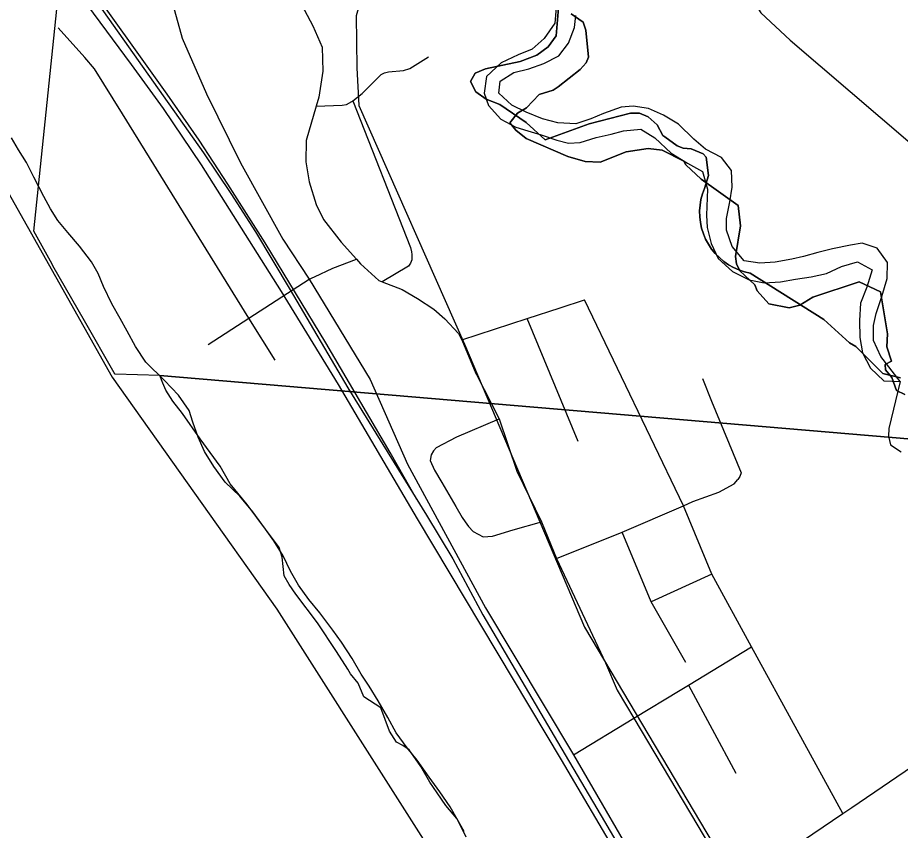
# Model space of a CAD drawing. Extents: x 0 to 34, y 0 to 22.
# Drawn here: x 2.736 to 3.46, y 17.418 to 18.084 of the extents above; entities that cross this region are included whole.
import ezdxf

# ---------------------------------------------------------------- set-up
doc = ezdxf.new("R2010")
doc.units = 0
for name, color, linetype in [('GM_X_City_Street', 7, 'Continuous'), ('GM_X_Corporation', 7, 'Continuous'), ('GM_X_County_Road', 7, 'Continuous'), ('GM_X_Major_River', 7, 'Continuous'), ('GM_X_Minor_River', 7, 'Continuous'), ('GM_X_Rail_Line', 7, 'Continuous'), ('GM_X_US_Route', 7, 'Continuous')]:
    doc.layers.add(name, color=color, linetype=linetype)

msp = doc.modelspace()

# ---------------------------------------------------------------- linework, layer by layer
at = {"layer": 'GM_X_City_Street'}
for p, q in [((3.19527, 17.73663), (3.1535, 17.83756)), ((3.30496, 17.62792), (3.25511, 17.60518)), ((3.28599, 17.53706), (3.32483, 17.46486))]:
    msp.add_line(p, q, dxfattribs=at)
for points in [[(2.94663, 17.8033), (2.92529, 17.83778), (2.82161, 18.00529), (2.79868, 18.04232), (2.79054, 18.05162), (2.76871, 18.07601)], [(2.98035, 18.01169), (3.00165, 18.0125), (3.00517, 18.01298), (3.00967, 18.01536), (3.01053, 18.01604), (3.01816, 18.02202), (3.0189, 18.02276), (3.03367, 18.03763), (3.03634, 18.03912), (3.03978, 18.03978), (3.05194, 18.04104), (3.05728, 18.04244), (3.07266, 18.05198)], [(3.01053, 18.01604), (3.05786, 17.89584), (3.05872, 17.89223), (3.05886, 17.89001), (3.05877, 17.88557), (3.05789, 17.88289), (3.05609, 17.88041), (3.03457, 17.86761)], [(2.89193, 17.81625), (2.92529, 17.83778), (2.97474, 17.86971), (2.97896, 17.87173), (2.99417, 17.87898), (3.01344, 17.88613)], [(3.09997, 17.82017), (3.1535, 17.83756), (3.18049, 17.84634), (3.20062, 17.85288)], [(3.41245, 17.43175), (3.33759, 17.56837), (3.30496, 17.62792), (3.28186, 17.68389), (3.20062, 17.85288)], [(3.29742, 17.78852), (3.3046, 17.76969), (3.32903, 17.71093), (3.3279, 17.70803), (3.32629, 17.70562)], [(3.07918, 17.7317), (3.09576, 17.74055), (3.13053, 17.75536)], [(3.07918, 17.7317), (3.0766, 17.72896), (3.07468, 17.7259), (3.07387, 17.72123), (3.07741, 17.71335), (3.08337, 17.70304), (3.09512, 17.68356), (3.10027, 17.67455), (3.10268, 17.67084), (3.10542, 17.66698), (3.10929, 17.66296), (3.1175, 17.65861), (3.12506, 17.65909), (3.14213, 17.66425), (3.1653, 17.67101)], [(3.17754, 17.64074), (3.23147, 17.66231), (3.28186, 17.68389), (3.28942, 17.68743), (3.31084, 17.69531), (3.32323, 17.70207), (3.32629, 17.70562)], [(3.28359, 17.55564), (3.25511, 17.60518), (3.23147, 17.66231)], [(3.19152, 17.47974), (3.2411, 17.50982), (3.27916, 17.53292), (3.28599, 17.53706), (3.33759, 17.56837)], [(3.3718, 17.40414), (3.41245, 17.43175), (3.41976, 17.43671), (3.47572, 17.47471)]]:
    msp.add_lwpolyline(points, dxfattribs=at)
at = {"layer": 'GM_X_Corporation'}
for points in [[(8.9, 20.9), (2.1, 20.9), (2.1, 18.76971), (2.21642, 18.66028), (2.30237, 18.56376), (2.45308, 18.37223), (2.50911, 18.27571), (2.59436, 18.15696), (2.6477, 18.08266), (2.81292, 17.78953), (2.94824, 17.59935), (3.25287, 17.12078), (3.35353, 16.92928), (3.4766, 16.73665)], [(3.45971, 17.78883), (3.44525, 17.79261), (3.42314, 17.81475), (3.41783, 17.81759), (3.39686, 17.83689), (3.33634, 17.87475), (3.3317, 17.87585), (3.3272, 17.87738), (3.32285, 17.87932), (3.31871, 17.88166), (3.3148, 17.88438), (3.31116, 17.88746), (3.30783, 17.89086), (3.30484, 17.89455), (3.3022, 17.89852), (3.29994, 17.90271), (3.29809, 17.90709), (3.29666, 17.91163), (3.29566, 17.91629), (3.2951, 17.92101), (3.29498, 17.92577), (3.29532, 17.93052), (3.29609, 17.93522), (3.2973, 17.93982), (3.29894, 17.94429), (3.30223, 17.95481), (3.30041, 17.96985), (3.29793, 17.97246), (3.28816, 17.97659), (3.28137, 17.97725), (3.27663, 17.97916), (3.26655, 17.98651), (3.26484, 17.98775), (3.26013, 17.9964), (3.25264, 18.00279), (3.24579, 18.00604), (3.23822, 18.00597), (3.20447, 17.9973), (3.16822, 17.98393), (3.15274, 17.99816), (3.13105, 18.01308), (3.11994, 18.01744), (3.11128, 18.02355), (3.10698, 18.03199), (3.11094, 18.03867), (3.11934, 18.04216), (3.14766, 18.04828), (3.1613, 18.05345), (3.17063, 18.06027), (3.17716, 18.06926), (3.17958, 18.09555)], [(3.17957, 18.09546), (3.17716, 18.06926), (3.17063, 18.06027), (3.1613, 18.05345), (3.14766, 18.04828), (3.11934, 18.04216), (3.11094, 18.03867), (3.10698, 18.03199), (3.11128, 18.02355), (3.11994, 18.01744), (3.13105, 18.01308), (3.15274, 17.99816), (3.16822, 17.98393), (3.20447, 17.9973), (3.23822, 18.00597), (3.24579, 18.00604), (3.25264, 18.00279), (3.26013, 17.9964), (3.26484, 17.98775), (3.26655, 17.98651), (3.27663, 17.97916), (3.28137, 17.97725), (3.28816, 17.97659), (3.29793, 17.97246), (3.30041, 17.96985), (3.30223, 17.95481), (3.29894, 17.94429), (3.2973, 17.93982), (3.29609, 17.93522), (3.29532, 17.93052), (3.29498, 17.92577), (3.2951, 17.92101), (3.29566, 17.91629), (3.29666, 17.91163), (3.29809, 17.90709), (3.29994, 17.90271), (3.3022, 17.89852), (3.30484, 17.89455), (3.30783, 17.89086), (3.31116, 17.88746), (3.3148, 17.88438), (3.31871, 17.88166), (3.32285, 17.87932), (3.3272, 17.87738), (3.3317, 17.87585), (3.33634, 17.87475), (3.39686, 17.83689), (3.41783, 17.81759), (3.42314, 17.81475), (3.44525, 17.79261), (3.45971, 17.78883)], [(2.6477, 18.08266), (2.81293, 17.78953), (2.94824, 17.59935), (3.25287, 17.12078)], [(2.6477, 18.08266), (2.81292, 17.78953), (2.94824, 17.59935), (3.25287, 17.12078)], [(3.18949, 18.08747), (3.19958, 18.08041), (3.20172, 18.0739), (3.20391, 18.05181), (3.20191, 18.04728), (3.19686, 18.04169), (3.17902, 18.02739), (3.17488, 18.02467), (3.16341, 18.02111), (3.15294, 18.01031), (3.14564, 18.0059), (3.1394, 17.99805), (3.1442, 17.99186), (3.15279, 17.98522), (3.187, 17.97043), (3.20096, 17.96633), (3.21347, 17.96569), (3.23474, 17.97412), (3.25279, 17.97702), (3.26415, 17.97563), (3.28216, 17.96651), (3.28362, 17.96344), (3.29627, 17.95177), (3.32655, 17.93022), (3.32847, 17.91345), (3.32452, 17.88831), (3.32515, 17.88235), (3.32807, 17.87658), (3.34035, 17.8653), (3.34214, 17.86032), (3.35177, 17.84947), (3.3685, 17.84627), (3.37718, 17.84855), (3.38794, 17.85517), (3.42577, 17.86768), (3.44343, 17.85932), (3.44915, 17.82498), (3.44854, 17.81435), (3.45246, 17.80248), (3.4471, 17.79994), (3.44738, 17.79537), (3.45256, 17.78917), (3.45651, 17.77845), (3.46332, 17.77528)], [(3.46332, 17.77528), (3.45651, 17.77845), (3.45256, 17.78917), (3.44738, 17.79537), (3.4471, 17.79994), (3.45246, 17.80248), (3.44854, 17.81435), (3.44915, 17.82498), (3.44343, 17.85932), (3.42577, 17.86768), (3.38794, 17.85517), (3.37718, 17.84855), (3.3685, 17.84627), (3.35177, 17.84947), (3.34214, 17.86032), (3.34035, 17.8653), (3.32807, 17.87658), (3.32515, 17.88235), (3.32452, 17.88831), (3.32847, 17.91345), (3.32655, 17.93022), (3.29627, 17.95177), (3.28362, 17.96344), (3.28216, 17.96651), (3.26415, 17.97563), (3.25279, 17.97702), (3.23474, 17.97412), (3.21347, 17.96569), (3.20096, 17.96633), (3.187, 17.97043), (3.15279, 17.98522), (3.1442, 17.99186), (3.1394, 17.99805), (3.14564, 18.0059), (3.15294, 18.01031), (3.16341, 18.02111), (3.17488, 18.02467), (3.17902, 18.02739), (3.19686, 18.04169), (3.20191, 18.04728), (3.20391, 18.05181), (3.20172, 18.0739), (3.19958, 18.08041), (3.18949, 18.08747)], [(3.10172, 17.41702), (3.09592, 17.42777), (3.08671, 17.43822), (3.07976, 17.44862), (3.07354, 17.45748), (3.06627, 17.47016), (3.05676, 17.48403), (3.05154, 17.48757), (3.0463, 17.49035), (3.04045, 17.4992), (3.03334, 17.51832), (3.01954, 17.52737), (3.01489, 17.53847), (3.00863, 17.54619), (3.00646, 17.55004), (2.99696, 17.56466), (2.98162, 17.58814), (2.96363, 17.61169), (2.95813, 17.61941), (2.95414, 17.6267), (2.95262, 17.64189), (2.95016, 17.6499), (2.93878, 17.66496), (2.92374, 17.68502), (2.90975, 17.70203), (2.90178, 17.71662), (2.88527, 17.73899), (2.87062, 17.75981), (2.86291, 17.76985), (2.85706, 17.7787), (2.85455, 17.78444), (2.85206, 17.79095), (3.74353, 17.7155)]]:
    msp.add_lwpolyline(points, dxfattribs=at)
msp.add_lwpolyline([(3.83784, 18.69596), (3.74353, 17.7155), (2.85206, 17.79095), (2.81544, 17.79185), (2.81474, 17.7929), (2.79023, 17.83577), (2.76448, 17.88081), (2.76376, 17.88207), (2.74886, 17.9091), (2.84289, 18.81667)], close=True, dxfattribs=at)
at = {"layer": 'GM_X_County_Road'}
for points in [[(3.29588, 18.15597), (3.33592, 18.10282), (3.3453, 18.08808), (3.36921, 18.06567), (3.46768, 17.9816), (3.48571, 17.96469), (3.51251, 17.938), (3.53596, 17.9132), (3.55103, 17.89727)], [(2.96617, 18.09948), (2.97759, 18.07746), (2.98536, 18.06012), (2.98585, 18.04035), (2.9825, 18.01918), (2.98035, 18.01169), (2.97224, 17.98343), (2.97205, 17.96596), (2.97454, 17.94954), (2.98038, 17.93112), (2.98643, 17.91877), (3.00098, 17.90007), (3.01344, 17.88613), (3.01671, 17.88247), (3.0318, 17.86869), (3.03457, 17.86761), (3.05089, 17.86124), (3.06354, 17.854), (3.07696, 17.84524), (3.08592, 17.83723), (3.0971, 17.82519), (3.09997, 17.82017), (3.11151, 17.79253), (3.11197, 17.79163)], [(3.11197, 17.79163), (3.13053, 17.75536), (3.14495, 17.71242), (3.1653, 17.67101), (3.17754, 17.64074), (3.21773, 17.55534), (3.22747, 17.53276), (3.2411, 17.50982), (3.39163, 17.25661), (3.39949, 17.24914), (3.40842, 17.24136), (3.41436, 17.23554), (3.42396, 17.22396), (3.43737, 17.20055), (3.44031, 17.19541)]]:
    msp.add_lwpolyline(points, dxfattribs=at)
at = {"layer": 'GM_X_Major_River'}
for points in [[(2.85585, 17.78664), (2.84055, 17.80169), (2.83221, 17.81449), (2.82539, 17.82724), (2.81964, 17.83768), (2.8128, 17.84968), (2.80603, 17.86395), (2.80142, 17.87435), (2.79602, 17.88402), (2.78617, 17.89687), (2.77665, 17.90819), (2.7686, 17.91794), (2.76244, 17.92763), (2.75706, 17.93768), (2.74882, 17.95352), (2.74274, 17.96549), (2.73623, 17.97595), (2.73045, 17.98563)], [(3.10335, 17.41222), (3.09711, 17.42523), (3.09047, 17.4371), (3.08194, 17.44938), (3.07303, 17.46167), (3.06338, 17.47549), (3.05519, 17.48549), (3.0459, 17.49778), (3.03927, 17.51041), (3.03114, 17.52421), (3.02375, 17.53609), (3.01745, 17.54606), (3.01007, 17.55871), (3.00117, 17.57214), (2.99412, 17.58211), (2.98335, 17.59633), (2.97441, 17.6071), (2.96587, 17.61901), (2.95923, 17.6305), (2.95336, 17.64312), (2.94558, 17.65539), (2.93891, 17.66499), (2.92851, 17.6792), (2.91771, 17.69189), (2.90575, 17.70347), (2.89647, 17.71615), (2.8887, 17.72842), (2.88357, 17.74027), (2.87921, 17.75248), (2.87633, 17.76202), (2.86742, 17.77469), (2.85585, 17.78664)]]:
    msp.add_lwpolyline(points, dxfattribs=at)
at = {"layer": 'GM_X_Minor_River'}
for points in [[(3.17732, 18.09263), (3.17616, 18.07975), (3.16741, 18.0671), (3.15764, 18.05828), (3.14611, 18.05369), (3.13224, 18.04728), (3.12011, 18.03588), (3.11817, 18.02226), (3.12166, 18.01226), (3.13194, 18.00093), (3.14427, 17.99446), (3.15405, 17.9915), (3.16495, 17.98812), (3.17774, 17.98392), (3.18753, 17.98134), (3.19703, 17.9818), (3.21008, 17.98596), (3.22231, 17.98862), (3.23265, 17.99134), (3.24674, 17.99281), (3.25829, 17.98561), (3.27157, 17.97303), (3.28499, 17.96502)], [(3.45941, 17.78593), (3.44372, 17.80656), (3.43767, 17.81967), (3.43767, 17.83183), (3.43988, 17.84164), (3.44449, 17.85556), (3.44874, 17.87025), (3.44916, 17.88354), (3.44078, 17.8952), (3.42838, 17.89939), (3.41884, 17.89778), (3.40394, 17.89482), (3.39207, 17.89177), (3.38019, 17.88834), (3.37064, 17.88635), (3.35689, 17.88374), (3.34433, 17.88299), (3.33148, 17.88491), (3.32159, 17.89661), (3.31707, 17.91005), (3.31699, 17.91956), (3.31969, 17.93316), (3.32159, 17.94526), (3.32126, 17.95895), (3.31285, 17.96947), (3.29977, 17.97634), (3.29016, 17.98462), (3.27763, 17.99679), (3.26533, 18.00439), (3.25297, 18.00972), (3.24049, 18.01162), (3.23059, 18.01079), (3.216, 18.00554), (3.20562, 18.0013), (3.19334, 17.99712), (3.17855, 17.99796), (3.16613, 18.00139), (3.15262, 18.00674), (3.14103, 18.01243), (3.13032, 18.02226), (3.13139, 18.03211), (3.14263, 18.03936), (3.15487, 18.0424), (3.16715, 18.04658), (3.17951, 18.05304), (3.18743, 18.06343), (3.19238, 18.0762), (3.19345, 18.08605)], [(3.28499, 17.96502), (3.29731, 17.95817), (3.30141, 17.94361), (3.30075, 17.92234), (3.30119, 17.91207), (3.30458, 17.89904), (3.31027, 17.8867), (3.32209, 17.87608), (3.33555, 17.8692), (3.34801, 17.86691), (3.36132, 17.86764), (3.37354, 17.86992), (3.38652, 17.8718), (3.39913, 17.87445), (3.41146, 17.88015), (3.42449, 17.88393), (3.43643, 17.87748), (3.43219, 17.86316), (3.42685, 17.85003), (3.42603, 17.83599), (3.42635, 17.82192), (3.42862, 17.80931), (3.43507, 17.79694), (3.44613, 17.78634), (3.45941, 17.78593)], [(3.45941, 17.78593), (3.45034, 17.74745), (3.44984, 17.74099), (3.45163, 17.73412), (3.4603, 17.72826)]]:
    msp.add_lwpolyline(points, dxfattribs=at)
at = {"layer": 'GM_X_Rail_Line'}
for points in [[(2.1, 18.98054), (2.18479, 18.94975), (2.35922, 18.83833), (2.50145, 18.75127), (2.6158, 18.69072), (2.7269, 18.63117), (2.78928, 18.61234), (2.86626, 18.56595), (2.96588, 18.5014), (3.05814, 18.43485), (3.11797, 18.39213), (3.12988, 18.33218), (3.13125, 18.28701), (3.09119, 18.20876), (3.02799, 18.1378), (3.0132, 18.0857), (3.01376, 18.04308), (3.01544, 18.0122), (3.10201, 17.81666), (3.20062, 17.58449), (3.39519, 17.25696), (3.42056, 17.22884), (3.49934, 17.09094)], [(3.06304, 17.68914), (3.04124, 17.72779), (2.98834, 17.81751), (2.93845, 17.89951), (2.90801, 17.9478), (2.88446, 17.98368), (2.85808, 18.02154), (2.78753, 18.12043), (2.72145, 18.21253), (2.66793, 18.28285), (2.66174, 18.29111), (2.59642, 18.36189), (2.53306, 18.428), (2.44098, 18.52057)], [(2.44652, 18.50479), (2.48303, 18.46635), (2.51767, 18.42914), (2.55751, 18.38714), (2.62472, 18.31536), (2.64089, 18.29764), (2.64957, 18.28693), (2.65934, 18.27508), (2.6697, 18.26147), (2.68901, 18.23476), (2.71964, 18.19473), (2.7516, 18.15022), (2.82856, 18.04577), (2.85483, 18.00982), (2.88595, 17.96358), (2.95175, 17.85972), (2.99843, 17.78335), (3.06329, 17.67331), (3.18142, 17.47561), (3.22865, 17.39541)], [(2.45327, 18.50525), (2.62977, 18.32211), (2.6528, 18.29738), (2.6725, 18.27415), (2.68331, 18.2591), (2.6949, 18.24323), (2.71067, 18.22233), (2.74112, 18.18104), (2.83449, 18.04915), (2.88788, 17.97342), (2.91038, 17.94011), (2.93069, 17.90861), (2.95907, 17.86116), (3.00629, 17.78081), (3.07095, 17.67637), (3.09239, 17.64066), (3.11703, 17.59458), (3.17827, 17.49063), (3.21708, 17.42512), (3.25801, 17.35525)]]:
    msp.add_lwpolyline(points, dxfattribs=at)
at = {"layer": 'GM_X_US_Route'}
msp.add_lwpolyline([(2.82333, 18.2456), (2.82607, 18.2362), (2.82847, 18.22677), (2.83109, 18.21648), (2.85243, 18.13268), (2.8706, 18.06732), (2.89038, 18.02166), (2.91824, 17.9652), (2.95315, 17.90249), (2.97474, 17.86971), (3.02474, 17.78767), (3.05536, 17.71819), (3.11934, 17.60029), (3.19152, 17.47974), (3.253, 17.37372), (3.34917, 17.21414), (3.46662, 17.02247)], dxfattribs=at)

doc.saveas('drawing.dxf')
